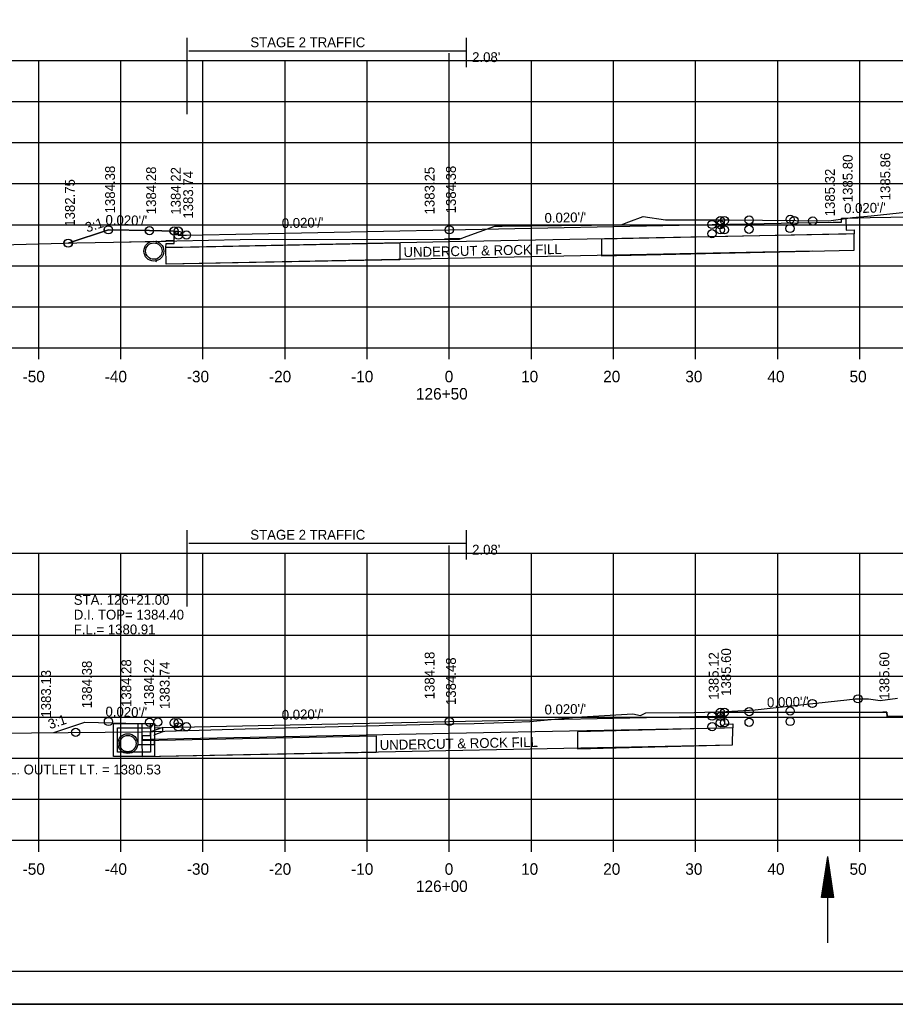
# Model space of a CAD drawing. Extents: x 1374311 to 1383814, y 384102 to 406278.
# Drawn here: x 1381576.3 to 1381683, y 386671.3 to 386791.3 of the extents above; entities that cross this region are included whole.
import ezdxf

# ---------------------------------------------------------------- set-up
doc = ezdxf.new("R2010")
doc.units = 0
for name, color, linetype in [('R_Axis', 7, 'Continuous'), ('R_Axis Annot', 7, 'Continuous'), ('R_Border', 7, 'Continuous'), ('R_Draft', 7, 'Continuous'), ('R_Exist Surface', 7, 'Continuous'), ('R_Fin Surface', 7, 'Continuous'), ('R_Grid', 7, 'Continuous'), ('R_MOT', 7, 'Continuous'), ('R_No Plot', 7, 'Continuous'), ('R_Water', 7, 'Continuous'), ('R_Water Annot', 7, 'Continuous'), ('R_Xsect Elev', 7, 'Continuous'), ('R_Xsect Slope', 7, 'Continuous')]:
    doc.layers.add(name, color=color, linetype=linetype)

msp = doc.modelspace()

# ---------------------------------------------------------------- linework, layer by layer
at = {"layer": 'R_Axis'}
for p, q in [((1381488.66, 386751.3), (1381768.66, 386751.3)), ((1381578.66, 386749.9), (1381578.66, 386751.3)), ((1381588.66, 386749.9), (1381588.66, 386751.3)), ((1381598.66, 386749.9), (1381598.66, 386751.3)), ((1381608.66, 386749.9), (1381608.66, 386751.3)), ((1381618.66, 386749.9), (1381618.66, 386751.3)), ((1381628.66, 386749.9), (1381628.66, 386751.3)), ((1381638.66, 386749.9), (1381638.66, 386751.3)), ((1381648.66, 386749.9), (1381648.66, 386751.3)), ((1381658.66, 386749.9), (1381658.66, 386751.3)), ((1381668.66, 386749.9), (1381668.66, 386751.3)), ((1381678.66, 386749.9), (1381678.66, 386751.3)), ((1381488.66, 386691.3), (1381768.66, 386691.3)), ((1381578.66, 386689.9), (1381578.66, 386691.3)), ((1381588.66, 386689.9), (1381588.66, 386691.3)), ((1381598.66, 386689.9), (1381598.66, 386691.3)), ((1381608.66, 386689.9), (1381608.66, 386691.3)), ((1381618.66, 386689.9), (1381618.66, 386691.3)), ((1381628.66, 386689.9), (1381628.66, 386691.3)), ((1381638.66, 386689.9), (1381638.66, 386691.3)), ((1381648.66, 386689.9), (1381648.66, 386691.3)), ((1381658.66, 386689.9), (1381658.66, 386691.3)), ((1381668.66, 386689.9), (1381668.66, 386691.3)), ((1381678.66, 386689.9), (1381678.66, 386691.3))]:
    msp.add_line(p, q, dxfattribs=at)
at = {"layer": 'R_Border'}
msp.add_line((1381786.84, 386675.3), (1381470.66, 386675.3), dxfattribs=at)
at = {"layer": 'R_Draft'}
for p, q in [((1381673.99, 386684.32), (1381674.74, 386689.32)), ((1381675.49, 386684.32), (1381674.74, 386689.32)), ((1381674.11, 386684.32), (1381674.74, 386688.49)), ((1381675.36, 386684.32), (1381674.74, 386688.49)), ((1381674.24, 386684.32), (1381674.74, 386687.63)), ((1381674.37, 386684.32), (1381674.74, 386686.79)), ((1381675.24, 386684.32), (1381674.74, 386687.63)), ((1381675.11, 386684.32), (1381674.74, 386686.79)), ((1381674.49, 386684.32), (1381674.74, 386685.95)), ((1381674.98, 386684.32), (1381674.74, 386685.95)), ((1381675.49, 386684.32), (1381673.99, 386684.32)), ((1381674.62, 386684.32), (1381674.74, 386685.11)), ((1381674.86, 386684.32), (1381674.74, 386685.11))]:
    msp.add_line(p, q, dxfattribs=at)
at = {"layer": 'R_Exist Surface'}
for p, q in [((1381593, 386764.35), (1381592.89, 386764.2)), ((1381593, 386761.94), (1381592.89, 386761.79))]:
    msp.add_line(p, q, dxfattribs=at)
for points in [[(1381557.58, 386763.4), (1381578.64, 386763.95), (1381583.31, 386764.09), (1381587.76, 386764.17), (1381603.21, 386764.49), (1381628.69, 386764.55), (1381629.89, 386764.55), (1381630.37, 386764.72), (1381634.21, 386766.11), (1381635.09, 386766.12), (1381649.59, 386766.3), (1381650.52, 386766.66), (1381652.27, 386767.31), (1381654.97, 386766.88), (1381662.79, 386766.89), (1381674.87, 386766.76), (1381677.75, 386767.17), (1381680.05, 386767.36), (1381685.71, 386767.99)], [(1381568.59, 386704.27), (1381577.78, 386704.4), (1381591.23, 386704.53), (1381603.8, 386704.89), (1381611.89, 386705.07), (1381626.75, 386705.44), (1381631.68, 386705.54), (1381636.48, 386705.7), (1381638.47, 386705.78), (1381644.11, 386706.29), (1381649.61, 386706.64), (1381651.02, 386706.72), (1381651.93, 386706.52), (1381652.6, 386706.82), (1381658.49, 386706.87), (1381662.38, 386707), (1381665.89, 386707.19), (1381672.14, 386707.88), (1381677.07, 386708.43), (1381678.07, 386708.54), (1381679.69, 386708.54), (1381681.15, 386708.34), (1381683.24, 386708.61)]]:
    msp.add_lwpolyline(points, dxfattribs=at)
for centre in [(1381592.68, 386763.08), (1381589.51, 386703.08)]:
    msp.add_circle(centre, 1.21, dxfattribs=at)
at = {"layer": 'R_Fin Surface'}
for points in [[(1381582.26, 386764.05), (1381587.15, 386765.68), (1381592.15, 386765.58), (1381595.15, 386765.52), (1381595.65, 386765.52), (1381595.66, 386765.02), (1381596.66, 386765.04), (1381628.66, 386765.68), (1381660.66, 386766.32), (1381675.42, 386766.62), (1381676.42, 386766.6), (1381676.43, 386767.1), (1381676.93, 386767.1), (1381679.93, 386767.16), (1381684.93, 386767.26), (1381687.93, 386768.26)], [(1381676.96, 386767.1), (1381676.98, 386765.65), (1381677.98, 386765.68), (1381677.97, 386765.18), (1381676.97, 386765.16), (1381676.97, 386765.16)], [(1381676.97, 386765.16), (1381628.66, 386764.2), (1381595.15, 386763.53), (1381594.15, 386763.51), (1381594.16, 386764.01), (1381595.16, 386764.01), (1381595.15, 386765.16)], [(1381672.89, 386763.08), (1381594.19, 386761.51), (1381594.15, 386763.51)], [(1381580.51, 386704.43), (1381584.26, 386705.68), (1381589.26, 386705.58), (1381592.29, 386705.52), (1381592.77, 386705.52), (1381592.77, 386705.02), (1381593.77, 386705.04), (1381628.66, 386705.78), (1381660.66, 386706.42), (1381661.66, 386706.4), (1381661.67, 386706.9), (1381662.17, 386706.9), (1381681.46, 386706.9), (1381681.96, 386706.9), (1381681.97, 386706.4), (1381768.66, 386709.66)], [(1381662.17, 386706.54), (1381662.18, 386705.45), (1381663.18, 386705.49), (1381663.17, 386704.99), (1381662.17, 386704.97), (1381628.66, 386704.3), (1381592.3, 386703.57)], [(1381592.3, 386703.57), (1381591.3, 386703.55), (1381591.31, 386704.05), (1381592.31, 386704.06), (1381592.29, 386705.52)], [(1381663.14, 386702.89), (1381591.28, 386701.46), (1381591.24, 386703.46)]]:
    msp.add_lwpolyline(points, dxfattribs=at)
for points in [[(1381647.2, 386764.55), (1381647.2, 386762.51), (1381677.98, 386763.2), (1381677.97, 386765.18), (1381647.2, 386764.55)], [(1381594.15, 386763.51), (1381622.65, 386764.09), (1381622.65, 386762.03), (1381594.19, 386761.51), (1381594.15, 386763.51)], [(1381644.29, 386704.5), (1381644.29, 386702.46), (1381663.14, 386702.92), (1381663.17, 386704.99), (1381644.29, 386704.5)], [(1381591.24, 386703.46), (1381619.75, 386704.04), (1381619.75, 386701.98), (1381591.28, 386701.46), (1381591.24, 386703.46)]]:
    msp.add_lwpolyline(points, close=True, dxfattribs=at)
at = {"layer": 'R_Grid'}
for p, q in [((1381488.66, 386786.3), (1381768.66, 386786.3)), ((1381578.66, 386751.3), (1381578.66, 386786.3)), ((1381588.66, 386751.3), (1381588.66, 386786.3)), ((1381598.66, 386751.3), (1381598.66, 386786.3)), ((1381608.66, 386751.3), (1381608.66, 386786.3)), ((1381618.66, 386751.3), (1381618.66, 386786.3)), ((1381628.66, 386751.3), (1381628.66, 386786.3)), ((1381638.66, 386751.3), (1381638.66, 386786.3)), ((1381648.66, 386751.3), (1381648.66, 386786.3)), ((1381658.66, 386751.3), (1381658.66, 386786.3)), ((1381668.66, 386751.3), (1381668.66, 386786.3)), ((1381678.66, 386751.3), (1381678.66, 386786.3)), ((1381488.66, 386781.3), (1381768.66, 386781.3)), ((1381488.66, 386776.3), (1381768.66, 386776.3)), ((1381488.66, 386771.3), (1381768.66, 386771.3)), ((1381488.66, 386766.3), (1381768.66, 386766.3)), ((1381488.66, 386761.3), (1381768.66, 386761.3)), ((1381488.66, 386756.3), (1381768.66, 386756.3)), ((1381488.66, 386751.3), (1381768.66, 386751.3)), ((1381488.66, 386726.3), (1381768.66, 386726.3)), ((1381578.66, 386691.3), (1381578.66, 386726.3)), ((1381588.66, 386691.3), (1381588.66, 386726.3)), ((1381598.66, 386691.3), (1381598.66, 386726.3)), ((1381608.66, 386691.3), (1381608.66, 386726.3)), ((1381618.66, 386691.3), (1381618.66, 386726.3)), ((1381628.66, 386691.3), (1381628.66, 386726.3)), ((1381638.66, 386691.3), (1381638.66, 386726.3)), ((1381648.66, 386691.3), (1381648.66, 386726.3)), ((1381658.66, 386691.3), (1381658.66, 386726.3)), ((1381668.66, 386691.3), (1381668.66, 386726.3)), ((1381678.66, 386691.3), (1381678.66, 386726.3)), ((1381488.66, 386721.3), (1381768.66, 386721.3)), ((1381488.66, 386716.3), (1381768.66, 386716.3)), ((1381488.66, 386711.3), (1381768.66, 386711.3)), ((1381488.66, 386706.3), (1381768.66, 386706.3)), ((1381488.66, 386701.3), (1381768.66, 386701.3)), ((1381488.66, 386696.3), (1381768.66, 386696.3)), ((1381488.66, 386691.3), (1381768.66, 386691.3))]:
    msp.add_line(p, q, dxfattribs=at)
at = {"layer": 'R_MOT'}
msp.add_line((1381662.17, 386706.9), (1381681.96, 386706.9), dxfattribs=at)
msp.add_lwpolyline([(1381682.97, 386706.42), (1381681.97, 386706.4), (1381681.96, 386706.9), (1381681.46, 386706.9)], dxfattribs=at)
at = {"layer": 'R_No Plot'}
msp.add_line((1381458.26, 386671.32), (1381791.59, 386671.32), dxfattribs=at)
for points in [[(1381458.25, 386884.66), (1381791.59, 386884.66), (1381791.59, 386671.32), (1381458.25, 386671.32)], [(1381704.58, 386880.76), (1381704.58, 386870.88), (1381740.31, 386870.88), (1381740.31, 386867.96), (1381763.51, 386867.96), (1381763.51, 386844.75), (1381786.84, 386844.75), (1381786.84, 386675.3), (1381470.66, 386675.3), (1381470.66, 386880.76)], [(1381582.26, 386764.05), (1381583.31, 386764.09), (1381587.76, 386764.17), (1381594.16, 386764.3), (1381594.16, 386764.37), (1381595.16, 386764.37), (1381595.15, 386765.52), (1381592.15, 386765.58), (1381587.15, 386765.68)], [(1381628.08, 386764.55), (1381628.69, 386764.55), (1381629.89, 386764.55), (1381629.98, 386764.58), (1381628.66, 386764.56)]]:
    msp.add_lwpolyline(points, close=True, dxfattribs=at)
for centre in [(1381660.66, 386766.32), (1381660.66, 386766.32), (1381661.67, 386766.8), (1381661.67, 386766.8), (1381662.17, 386766.8), (1381662.17, 386766.8), (1381665.17, 386766.86), (1381665.17, 386766.86), (1381670.17, 386766.96), (1381670.17, 386766.96), (1381670.65, 386766.8), (1381670.65, 386766.8), (1381672.92, 386766.76), (1381587.14, 386765.68), (1381587.15, 386765.68), (1381587.15, 386765.68), (1381592.14, 386765.58), (1381592.15, 386765.58), (1381592.15, 386765.58), (1381595.14, 386765.52), (1381595.15, 386765.52), (1381595.15, 386765.52), (1381595.64, 386765.52), (1381595.65, 386765.52), (1381595.65, 386765.52), (1381628.65, 386765.68), (1381628.66, 386765.68), (1381628.66, 386765.68), (1381660.65, 386765.2), (1381661.66, 386766.3), (1381661.66, 386765.68), (1381662.16, 386765.68), (1381665.16, 386765.74), (1381670.16, 386765.84), (1381582.23, 386764.05), (1381582.23, 386764.05), (1381582.26, 386764.05), (1381582.26, 386764.05), (1381582.26, 386764.05), (1381582.26, 386764.05), (1381595.66, 386765.02), (1381596.65, 386765.04), (1381596.66, 386765.04), (1381596.66, 386765.04), (1381672.86, 386707.96), (1381672.87, 386707.96), (1381678.44, 386708.54), (1381660.66, 386706.42), (1381660.66, 386706.42), (1381661.66, 386706.4), (1381661.67, 386706.9), (1381661.67, 386706.9), (1381662.17, 386706.9), (1381662.17, 386706.9), (1381665.17, 386706.96), (1381665.17, 386706.96), (1381670.17, 386707.06), (1381670.17, 386707.06), (1381587.15, 386705.78), (1381587.15, 386705.78), (1381587.15, 386705.78), (1381592.15, 386705.68), (1381592.15, 386705.68), (1381592.15, 386705.68), (1381593.17, 386705.7), (1381595.15, 386705.62), (1381595.15, 386705.62), (1381595.15, 386705.62), (1381595.65, 386705.62), (1381595.65, 386705.62), (1381595.65, 386705.62), (1381596.66, 386705.14), (1381596.66, 386705.14), (1381596.66, 386705.14), (1381628.66, 386705.78), (1381628.66, 386705.78), (1381628.66, 386705.78), (1381660.66, 386705.14), (1381661.67, 386705.62), (1381662.17, 386705.62), (1381665.17, 386705.68), (1381670.17, 386705.78), (1381583.16, 386704.45), (1381583.16, 386704.45), (1381583.16, 386704.45), (1381583.16, 386704.45), (1381583.16, 386704.45), (1381583.16, 386704.45), (1381595.66, 386705.12)]:
    msp.add_circle(centre, 0.5, dxfattribs=at)
at = {"layer": 'R_Water'}
for p, q in [((1381596.74, 386779.77), (1381596.74, 386789.07)), ((1381630.74, 386785.49), (1381630.74, 386789.07)), ((1381596.92, 386787.5), (1381630.74, 386787.5)), ((1381628.66, 386786.3), (1381628.66, 386787.21)), ((1381628.66, 386786.3), (1381630.74, 386786.3)), ((1381593, 386764.14), (1381592.89, 386764)), ((1381593, 386762.14), (1381592.89, 386762)), ((1381596.74, 386719.77), (1381596.74, 386729.07)), ((1381630.74, 386725.49), (1381630.74, 386729.07)), ((1381596.92, 386727.5), (1381630.74, 386727.5)), ((1381628.66, 386726.3), (1381628.66, 386727.21)), ((1381628.66, 386726.3), (1381630.74, 386726.3)), ((1381587.77, 386705.52), (1381592.52, 386705.52)), ((1381587.77, 386704.02), (1381587.77, 386705.52)), ((1381588.27, 386704.02), (1381588.27, 386705.02)), ((1381588.27, 386705.02), (1381592.27, 386705.02)), ((1381592.6, 386705.35), (1381592.27, 386705.02)), ((1381593.77, 386705.04), (1381592.27, 386704.52)), ((1381592.27, 386704.02), (1381592.27, 386704.52)), ((1381592.6, 386705.35), (1381592.52, 386705.52)), ((1381593.77, 386704.51), (1381592.77, 386704.16)), ((1381592.77, 386704.02), (1381592.77, 386704.16)), ((1381674.74, 386678.82), (1381674.74, 386689.32))]:
    msp.add_line(p, q, dxfattribs=at)
for points in [[(1381590.27, 386705.52), (1381592.77, 386705.52), (1381592.77, 386701.52), (1381590.27, 386701.52), (1381587.77, 386701.52), (1381587.77, 386705.52)], [(1381590.27, 386705.02), (1381592.27, 386705.02), (1381592.27, 386702.02), (1381590.27, 386702.02), (1381588.27, 386702.02), (1381588.27, 386705.02)]]:
    msp.add_lwpolyline(points, close=True, dxfattribs=at)
for points in [[(1381590.74, 386705.49), (1381590.74, 386702.96), (1381592.74, 386702.96), (1381592.74, 386703.46), (1381591.24, 386703.46), (1381591.24, 386705.48)], [(1381593.77, 386704.51), (1381593.77, 386705.04)]]:
    msp.add_lwpolyline(points, dxfattribs=at)
for centre in [(1381592.68, 386763.08), (1381589.51, 386703.08)]:
    msp.add_circle(centre, 1, dxfattribs=at)

# ---------------------------------------------------------------- texts
at = {"layer": 'R_Axis Annot'}
for s, p in [('-50', (1381576.7, 386747.1)), ('-40', (1381586.7, 386747.1)), ('-30', (1381596.7, 386747.1)), ('-20', (1381606.7, 386747.1)), ('-10', (1381616.7, 386747.1)), ('0', (1381628.1, 386747.1)), ('10', (1381637.4, 386747.1)), ('20', (1381647.4, 386747.1)), ('30', (1381657.4, 386747.1)), ('40', (1381667.4, 386747.1)), ('50', (1381677.4, 386747.1)), ('126+50', (1381624.6, 386745)), ('-50', (1381576.7, 386687.1)), ('-40', (1381586.7, 386687.1)), ('-30', (1381596.7, 386687.1)), ('-20', (1381606.7, 386687.1)), ('-10', (1381616.7, 386687.1)), ('0', (1381628.1, 386687.1)), ('10', (1381637.4, 386687.1)), ('20', (1381647.4, 386687.1)), ('30', (1381657.4, 386687.1)), ('40', (1381667.4, 386687.1)), ('50', (1381677.4, 386687.1)), ('126+00', (1381624.6, 386685))]:
    msp.add_text(s, height=1.4, dxfattribs=at).set_placement(p)
at = {"layer": 'R_Fin Surface'}
for p in [(1381623.1, 386762.35), (1381620.2, 386702.3)]:
    msp.add_text('UNDERCUT & ROCK FILL', height=1.2, rotation=1.1458, dxfattribs=at).set_placement(p)
at = {"layer": 'R_Water'}
for s, p in [('STAGE 2 TRAFFIC', (1381604.43, 386787.92)), ("2.08'", (1381631.44, 386786.11)), ('STAGE 2 TRAFFIC', (1381604.43, 386727.92)), ("2.08'", (1381631.44, 386726.11)), ('F.L. OUTLET LT. = 1380.53', (1381573.61, 386699.32))]:
    msp.add_text(s, height=1.2, dxfattribs=at).set_placement(p)
at = {"layer": 'R_Water Annot'}
for s, p in [('STA. 126+21.00', (1381582.93, 386719.99)), ('D.I. TOP= 1384.40', (1381582.93, 386718.19)), ('F.L.= 1380.91', (1381582.93, 386716.39))]:
    msp.add_text(s, height=1.2, dxfattribs=at).set_placement(p)
at = {"layer": 'R_Xsect Elev'}
for s, p in [('1385.80', (1381677.78, 386769.04)), ('1385.86', (1381682.36, 386769.27)), ('1384.38', (1381587.95, 386767.68)), ('1384.28', (1381592.95, 386767.58)), ('1384.22', (1381595.95, 386767.52)), ('1383.25', (1381626.86, 386767.55)), ('1384.38', (1381629.46, 386767.68)), ('1385.32', (1381675.61, 386767.32)), ('1382.75', (1381583.06, 386766.05)), ('1383.74', (1381597.46, 386767.04)), ('1384.18', (1381626.86, 386708.48)), ('1385.12', (1381661.46, 386708.42)), ('1385.60', (1381662.97, 386708.9)), ('1385.60', (1381682.24, 386708.42)), ('1384.38', (1381585.13, 386707.38)), ('1384.28', (1381589.93, 386707.55)), ('1384.22', (1381592.69, 386707.62)), ('1383.74', (1381594.6, 386707.28)), ('1384.48', (1381629.46, 386707.78)), ('1383.13', (1381580.15, 386706.25))]:
    msp.add_text(s, height=1.2, rotation=90, dxfattribs=at).set_placement(p)
at = {"layer": 'R_Xsect Slope'}
for s, rotation, p in [("0.020'/'", 1.1458, (1381676.75, 386767.69)), ('3:1', 18.4349, (1381584.55, 386765.34)), ("0.020'/'", 358.8542, (1381586.78, 386766.29)), ("0.020'/'", 1.1457, (1381608.27, 386765.88)), ("0.020'/'", 1.1457, (1381640.27, 386766.52)), ("0.000'/'", 1.1458, (1381667.36, 386707.5)), ("0.020'/'", 358.8542, (1381586.78, 386706.39)), ("0.020'/'", 1.1457, (1381608.27, 386705.98)), ("0.020'/'", 1.1457, (1381640.27, 386706.62)), ('3:1', 18.4349, (1381580.03, 386704.82))]:
    msp.add_text(s, height=1.2, rotation=rotation, dxfattribs=at).set_placement(p)

doc.saveas('drawing.dxf')
